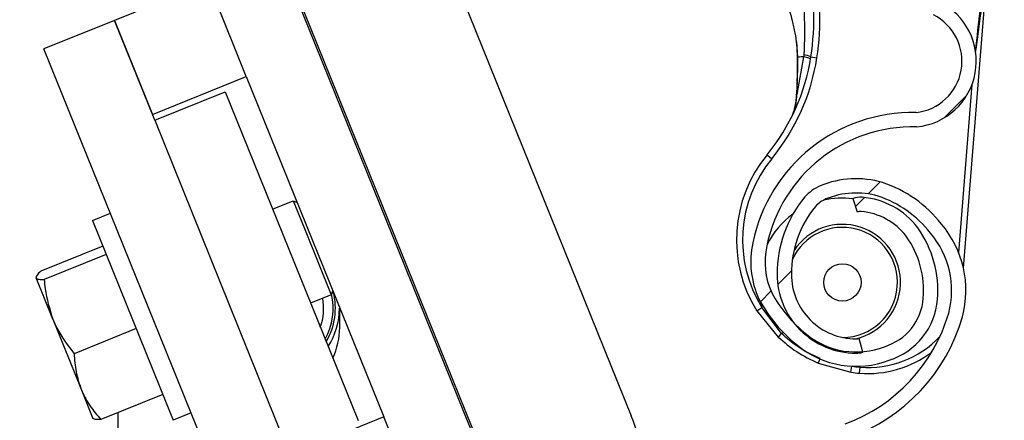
# Model space of a CAD drawing. Header units: inches. Extents: x 170 to 284, y 215 to 248.
# Tile 661 of 1056: x 210.6882 to 210.8546, y 244.0481 to 244.1158. Entities that reach past the tile are written whole.
import ezdxf

# ---------------------------------------------------------------- set-up
doc = ezdxf.new("R2010")
doc.units = ezdxf.units.IN
doc.header["$LTSCALE"] = 0.25
doc.header["$MEASUREMENT"] = 0
doc.layers.add('LH FRONT OF HOOD', color=7, linetype='Continuous')
pattern_1 = [(45, (200.7563139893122, 238.187647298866), (-0.03026527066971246, 0.03026527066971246), [])]

msp = doc.modelspace()

# ---------------------------------------------------------------- hatches: boundary and pattern name
at = {"layer": 'LH FRONT OF HOOD'}
h = msp.add_hatch(dxfattribs=at)
h.set_pattern_fill('ANSI31', color=256, scale=0.34241245, angle=2.8e-322, style=0)
h.set_pattern_definition([(45, (200.7896657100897, 238.187647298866), (-0.03026527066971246, 0.03026527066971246), [])])
edge = h.paths.add_edge_path(flags=0)
edge.add_arc((211.0763061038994, 244.0798696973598), 0.021400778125, 89.9999999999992, 390.52248781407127, ccw=False)
edge.add_line((211.0763061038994, 244.1012704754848), (211.1490687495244, 244.1012704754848))
edge.add_arc((211.1490687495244, 244.5121654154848), 0.4108949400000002, 270, 450.0000000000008)
edge.add_line((211.1490687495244, 244.9230603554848), (210.6654111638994, 244.9230603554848))
edge.add_arc((210.6654111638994, 244.9273405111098), 0.004280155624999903, 180.0000000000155, 269.9999999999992, ccw=False)
edge.add_line((210.6611310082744, 244.9273405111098), (210.6611310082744, 244.9701420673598))
edge.add_arc((210.6654111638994, 244.9701420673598), 0.004280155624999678, 360, 540, ccw=False)
edge.add_line((210.6696913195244, 244.9701420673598), (210.6696913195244, 244.9273405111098))
edge.add_line((210.6696913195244, 244.9273405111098), (210.6664589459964, 244.9273405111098))
edge.add_line((210.6664589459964, 244.9273405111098), (210.6664589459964, 244.9701420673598))
edge.add_arc((210.6654111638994, 244.9701420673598), 0.001047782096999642, 360, 540.0000000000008)
edge.add_line((210.6643633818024, 244.9701420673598), (210.6643633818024, 244.9273405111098))
edge.add_arc((210.6654111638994, 244.9273405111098), 0.001047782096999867, 180, 270)
edge.add_line((210.6654111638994, 244.9262927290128), (211.1490687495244, 244.9262927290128))
edge.add_arc((211.1490687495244, 244.5121654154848), 0.4141273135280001, 269.9999999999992, 450, ccw=False)
edge.add_line((211.1490687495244, 244.0980381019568), (211.0763061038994, 244.0980381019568))
edge.add_arc((211.0763061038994, 244.0798696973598), 0.018168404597, 450.0000000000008, 750.5224878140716)
edge.add_arc((211.0910543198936, 244.0885648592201), 0.001047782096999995, 390.5224878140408, 495.0000000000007)
edge.add_line((211.0903134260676, 244.0893057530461), (211.0816182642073, 244.0806105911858))
edge.add_line((211.0816182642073, 244.0806105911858), (211.0793326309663, 244.0828962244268))
edge.add_line((211.0793326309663, 244.0828962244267), (211.0880277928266, 244.091591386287))
edge.add_arc((211.0910543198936, 244.0885648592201), 0.004280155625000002, 390.522487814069, 495.0000000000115, ccw=False)
h = msp.add_hatch(dxfattribs=at)
h.set_pattern_fill('ANSI31', color=256, scale=0.34241245, style=0)
h.set_pattern_definition(pattern_1)
edge = h.paths.add_edge_path(flags=0)
edge.add_line((211.1157170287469, 244.9187801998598), (210.7733045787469, 244.9187801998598))
edge.add_line((210.7733045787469, 244.9187801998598), (210.7733045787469, 244.9230603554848))
edge.add_line((210.7733045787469, 244.9230603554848), (211.1157170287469, 244.9230603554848))
edge.add_arc((211.1157170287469, 244.5121654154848), 0.4108949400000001, 269.9999999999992, 450, ccw=False)
edge.add_line((211.1157170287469, 244.1012704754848), (211.0429543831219, 244.1012704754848))
edge.add_line((211.0429543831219, 244.1012704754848), (211.0429543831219, 244.1055506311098))
edge.add_line((211.0429543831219, 244.1055506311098), (211.1157170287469, 244.1055506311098))
edge.add_arc((211.1157170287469, 244.5121654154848), 0.406614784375, 270, 450.0000000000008)
h = msp.add_hatch(dxfattribs=at)
h.set_pattern_fill('ANSI31', color=256, scale=0.34241245, angle=2.8e-322, style=0)
h.set_pattern_definition(pattern_1)
edge = h.paths.add_edge_path(flags=0)
edge.add_arc((210.8302866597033, 244.0816600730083), 0.001712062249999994, 445.455402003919, 467.6658223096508)
edge.add_line((210.8297671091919, 244.0832913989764), (210.8290345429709, 244.0855915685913))
edge.add_arc((210.8302866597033, 244.0816600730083), 0.004126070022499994, 445.4554020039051, 467.6658223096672, ccw=False)
edge.add_arc((210.8295812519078, 244.0727853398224), 0.01302879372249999, 396.9315693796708, 445.45540200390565, ccw=False)
edge.add_arc((210.8250990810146, 244.0699814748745), 0.01830194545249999, 355.45540200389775, 395.516775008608, ccw=False)
edge.add_arc((210.8316185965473, 244.0694632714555), 0.01176186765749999, 287.5962596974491, 355.45540200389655, ccw=False)
edge.add_arc((210.8295893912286, 244.07288774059), 0.01566536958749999, 230.7124700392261, 290.88620181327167, ccw=False)
edge.add_arc((210.8354548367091, 244.0805622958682), 0.02532140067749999, 208.3096502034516, 231.4363353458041, ccw=False)
edge.add_arc((210.8268264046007, 244.0748591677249), 0.01504902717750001, 167.6111203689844, 204.77005164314, ccw=False)
edge.add_arc((210.8391110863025, 244.0725430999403), 0.02754708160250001, 448.763905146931, 528.3879757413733, ccw=False)
edge.add_arc((210.8387280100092, 244.1087776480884), 0.008748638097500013, 276.4140209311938, 423.3968342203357)
edge.add_arc((210.8634658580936, 244.1693613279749), 0.05672062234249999, 175.0260377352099, 248.465301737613, ccw=False)
edge.add_arc((211.0213947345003, 244.1580105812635), 0.2150521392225, 518.8814295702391, 535.6614556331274, ccw=False)
edge.add_arc((210.847315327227, 244.2241611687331), 0.02884824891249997, 460.61424547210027, 516.869158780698, ccw=False)
edge.add_arc((210.8343657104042, 244.2799088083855), 0.0284373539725, 285.5759958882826, 339.1744695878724)
edge.add_arc((210.8468348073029, 244.2747270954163), 0.01494630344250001, 340.7468428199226, 396.0025941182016)
edge.add_arc((210.8432776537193, 244.2731893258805), 0.0187470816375, 393.4132765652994, 426.8950179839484)
edge.add_arc((210.8458788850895, 244.2778258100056), 0.0134739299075, 429.3329594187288, 467.7290477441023)
edge.add_arc((210.8438750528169, 244.2850266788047), 0.006011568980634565, 470.4379345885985, 491.1729756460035)
edge.add_arc((210.8530620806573, 244.2770144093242), 0.01816498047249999, 496.3546620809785, 535.455402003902)
edge.add_arc((210.8458598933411, 244.2775868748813), 0.01094007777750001, 535.4554020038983, 625.4554020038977)
edge.add_arc((210.8451409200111, 244.2685414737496), 0.001866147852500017, 265.4554020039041, 281.0976484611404)
edge.add_line((210.8455001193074, 244.2667102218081), (210.8459647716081, 244.2643413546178))
edge.add_arc((210.8451409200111, 244.2685414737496), 0.004280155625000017, 265.4554020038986, 281.09764846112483, ccw=False)
edge.add_arc((210.8458598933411, 244.2775868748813), 0.01335408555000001, 175.4554020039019, 265.4554020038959, ccw=False)
edge.add_arc((210.8530620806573, 244.2770144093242), 0.020578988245, 496.06676031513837, 535.4554020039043, ccw=False)
edge.add_arc((210.8438750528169, 244.2850266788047), 0.008425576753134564, 470.0330691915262, 491.9551129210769, ccw=False)
edge.add_arc((210.8458788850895, 244.2778258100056), 0.01588793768, 429.1457042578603, 467.92598269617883, ccw=False)
edge.add_arc((210.8432776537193, 244.2731893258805), 0.02116108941, 393.5599327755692, 427.0325737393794, ccw=False)
edge.add_arc((210.8468348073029, 244.2747270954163), 0.01736031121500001, 340.63565013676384, 395.8212553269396, ccw=False)
edge.add_arc((210.8343657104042, 244.2799088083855), 0.030851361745, 285.3735592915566, 339.23493959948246, ccw=False)
edge.add_arc((210.847315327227, 244.2241611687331), 0.02643424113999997, 460.3971115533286, 516.7790151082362)
edge.add_arc((211.0213947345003, 244.1580105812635), 0.21263813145, 518.8930704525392, 535.6650915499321)
edge.add_arc((210.8634658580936, 244.1693613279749), 0.05430661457, 535.0120286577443, 608.5699368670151)
edge.add_arc((210.8387280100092, 244.1087776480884), 0.01116264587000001, 275.516440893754, 423.9844891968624, ccw=False)
edge.add_arc((210.8391110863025, 244.0725430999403), 0.02513307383, 448.4268021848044, 528.4260597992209)
edge.add_arc((210.8268264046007, 244.0748591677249), 0.01263501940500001, 527.5384492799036, 564.4380987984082)
edge.add_arc((210.8354548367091, 244.0805622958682), 0.022907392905, 208.499708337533, 231.4751172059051)
edge.add_arc((210.8295893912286, 244.07288774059), 0.01325136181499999, 230.6476424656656, 291.190651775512)
edge.add_arc((210.8316185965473, 244.0694632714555), 0.009347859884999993, 287.1779261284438, 355.4554020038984)
edge.add_arc((210.8250990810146, 244.0699814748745), 0.01588793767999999, 355.4554020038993, 395.4075808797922)
edge.add_arc((210.8295812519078, 244.0727853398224), 0.01061478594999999, 397.0899033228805, 445.4554020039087)
h = msp.add_hatch(dxfattribs=at)
h.set_pattern_fill('ANSI31', color=256, scale=0.34241245, angle=2.8e-322, style=0)
h.set_pattern_definition(pattern_1)
edge = h.paths.add_edge_path(flags=0)
edge.add_arc((210.829581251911, 243.8762405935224), 0.001712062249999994, 450.0000000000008, 472.2104203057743)
edge.add_line((210.8289340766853, 243.8778256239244), (210.8280215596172, 243.8800605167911))
edge.add_arc((210.829581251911, 243.8762405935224), 0.004126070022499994, 449.9999999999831, 472.2104203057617, ccw=False)
edge.add_arc((210.829581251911, 243.8673378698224), 0.01302879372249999, 401.4761673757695, 449.99999999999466, ccw=False)
edge.add_arc((210.825335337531, 243.8641876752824), 0.01830194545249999, 360, 400.06137300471, ccw=False)
edge.add_arc((210.831875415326, 243.8641876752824), 0.01176186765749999, 292.1408576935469, 360, ccw=False)
edge.add_arc((210.829581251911, 243.8674405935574), 0.01566536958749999, 235.2570680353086, 295.4307998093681, ccw=False)
edge.add_arc((210.834820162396, 243.8755557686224), 0.02532140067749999, 212.8542481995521, 235.9809333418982, ccw=False)
edge.add_arc((210.826670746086, 243.8691868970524), 0.01504902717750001, 172.1557183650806, 209.3146496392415, ccw=False)
edge.add_arc((210.839100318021, 243.8678514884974), 0.02754708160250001, 453.308503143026, 532.9325737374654, ccw=False)
edge.add_arc((210.835847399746, 243.9039417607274), 0.008748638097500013, 280.9586189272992, 427.9414322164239)
edge.add_arc((210.8557071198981, 243.9662950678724), 0.05672062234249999, 179.5706357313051, 253.00989973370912, ccw=False)
edge.add_arc((211.014038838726, 243.9674935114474), 0.2150521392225, 163.4260275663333, 180.2060536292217, ccw=False)
edge.add_arc((210.835265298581, 244.0196429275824), 0.02884824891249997, 465.15884346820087, 521.4137567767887, ccw=False)
edge.add_arc((210.817939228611, 244.0741892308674), 0.0284373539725, 290.1205938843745, 343.7190675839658)
edge.add_arc((210.830779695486, 244.0700117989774), 0.01494630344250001, 345.2914408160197, 400.5471921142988)
edge.add_arc((210.827355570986, 244.0681970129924), 0.0187470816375, 397.9578745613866, 431.4396159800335)
edge.add_arc((210.829581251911, 244.0730250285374), 0.0134739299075, 433.877557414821, 472.2736457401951)
edge.add_arc((210.827013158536, 244.0800444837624), 0.006011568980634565, 474.982532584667, 495.7175736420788)
edge.add_arc((210.836806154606, 244.0727853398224), 0.01816498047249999, 500.8992600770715, 540.0000000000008)
edge.add_arc((210.829581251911, 244.0727853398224), 0.01094007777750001, 180, 270)
edge.add_arc((210.829581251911, 244.0637114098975), 0.001866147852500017, 270, 285.642246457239)
edge.add_line((210.8300844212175, 244.06191437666), (210.8307353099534, 244.0595897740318))
edge.add_arc((210.829581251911, 244.0637114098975), 0.004280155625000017, 270.00000000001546, 285.6422464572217, ccw=False)
edge.add_arc((210.829581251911, 244.0727853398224), 0.01335408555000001, 179.9999999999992, 270.00000000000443, ccw=False)
edge.add_arc((210.836806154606, 244.0727853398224), 0.020578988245, 500.61135831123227, 540, ccw=False)
edge.add_arc((210.827013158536, 244.0800444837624), 0.008425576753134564, 474.57766718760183, 496.4997109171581, ccw=False)
edge.add_arc((210.829581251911, 244.0730250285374), 0.01588793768, 433.6903022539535, 472.4705806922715, ccw=False)
edge.add_arc((210.827355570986, 244.0681970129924), 0.02116108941, 398.1045307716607, 431.57717173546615, ccw=False)
edge.add_arc((210.830779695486, 244.0700117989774), 0.01736031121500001, 345.180248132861, 400.3658533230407, ccw=False)
edge.add_arc((210.817939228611, 244.0741892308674), 0.030851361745, 289.9181572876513, 343.77953759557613, ccw=False)
edge.add_arc((210.835265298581, 244.0196429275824), 0.02643424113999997, 464.9417095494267, 521.3236131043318)
edge.add_arc((211.014038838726, 243.9674935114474), 0.21263813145, 523.4376684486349, 540.2096895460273)
edge.add_arc((210.8557071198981, 243.9662950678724), 0.05430661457, 539.5566266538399, 613.1145348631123)
edge.add_arc((210.835847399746, 243.9039417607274), 0.01116264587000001, 280.0610388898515, 428.5290871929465, ccw=False)
edge.add_arc((210.839100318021, 243.8678514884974), 0.02513307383, 452.9714001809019, 532.9706577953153)
edge.add_arc((210.826670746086, 243.8691868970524), 0.01263501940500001, 532.0830472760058, 568.9826967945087)
edge.add_arc((210.834820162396, 243.8755557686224), 0.022907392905, 213.0443063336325, 236.0197152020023)
edge.add_arc((210.829581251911, 243.8674405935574), 0.01325136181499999, 235.1922404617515, 295.7352497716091)
edge.add_arc((210.831875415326, 243.8641876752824), 0.009347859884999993, 291.7225241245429, 360)
edge.add_arc((210.825335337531, 243.8641876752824), 0.01588793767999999, 360, 399.952178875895)
edge.add_arc((210.829581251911, 243.8673378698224), 0.01061478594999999, 401.6345013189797, 450.0000000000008)

# ---------------------------------------------------------------- linework, layer by layer
for p, q in [((210.7274537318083, 244.2075613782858), (210.7915887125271, 244.0488217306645)), ((210.7036427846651, 244.197941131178), (210.7677777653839, 244.0392014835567)), ((210.7039544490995, 244.1963377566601), (210.7680894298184, 244.0375981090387)), ((210.8477268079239, 244.0737768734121), (210.8518116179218, 244.1251678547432)), ((210.7201080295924, 244.1220790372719), (210.7042340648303, 244.1156655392)), ((210.7265215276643, 244.1062050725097), (210.7201080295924, 244.1220790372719)), ((210.7042340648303, 244.1156655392), (210.6923285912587, 244.1108554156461)), ((210.7042340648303, 244.1156655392), (210.7106475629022, 244.0997915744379)), ((210.7110484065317, 244.0987994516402), (210.7042340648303, 244.1156655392)), ((210.8195022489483, 244.1120373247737), (210.8196615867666, 244.1094374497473)), ((210.728404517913, 244.0215643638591), (210.6923285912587, 244.1108554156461)), ((210.8207128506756, 244.109498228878), (210.8195550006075, 244.1031359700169)), ((210.8196913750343, 244.1092822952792), (210.8196907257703, 244.1094501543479)), ((210.8219385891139, 244.1095002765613), (210.8229538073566, 244.1093435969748)), ((210.7106475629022, 244.0997915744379), (210.7265215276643, 244.1062050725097)), ((210.7265215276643, 244.1062050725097), (210.7497704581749, 244.048661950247)), ((210.8491633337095, 244.1048142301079), (210.8469076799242, 244.076435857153)), ((210.7110484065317, 244.0987994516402), (210.7229538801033, 244.1036095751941)), ((210.7229538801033, 244.1036095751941), (210.7454011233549, 244.0480506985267)), ((210.7110484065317, 244.0987994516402), (210.7334956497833, 244.0432405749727)), ((210.8145233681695, 244.0929476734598), (210.8153161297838, 244.0922944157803)), ((210.7309707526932, 244.0837671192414), (210.7344376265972, 244.0851678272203)), ((210.7344376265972, 244.0851678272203), (210.7351419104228, 244.0848688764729)), ((210.7344376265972, 244.0851678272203), (210.7363329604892, 244.0804767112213)), ((210.8290345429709, 244.0855915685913), (210.8297671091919, 244.0832913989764)), ((210.7005393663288, 244.0818494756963), (210.7035554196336, 244.0830680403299)), ((210.7005393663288, 244.0818494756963), (210.7141616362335, 244.0481331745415)), ((210.7363329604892, 244.0804767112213), (210.7408511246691, 244.0692938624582)), ((210.7022819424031, 244.0775364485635), (210.691789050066, 244.0732970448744)), ((210.7028490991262, 244.0761326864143), (210.6923562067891, 244.0718932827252)), ((210.6938271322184, 244.0651910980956), (210.6910092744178, 244.0721655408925)), ((210.7411500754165, 244.0699981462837), (210.7408511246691, 244.0692938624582)), ((210.7408511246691, 244.0692938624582), (210.737384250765, 244.0678931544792)), ((210.8134010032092, 244.0681203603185), (210.8136660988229, 244.0671509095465)), ((210.7423162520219, 244.0637763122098), (210.7423162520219, 244.0671117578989)), ((210.8127947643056, 244.0666068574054), (210.8136660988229, 244.0671509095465)), ((210.8127947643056, 244.0666068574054), (210.8164322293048, 244.0621600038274)), ((210.8169896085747, 244.0627817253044), (210.8136660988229, 244.0671509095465)), ((210.6938271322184, 244.0651910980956), (210.6986121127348, 244.0533478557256)), ((210.7079176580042, 244.0635875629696), (210.697424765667, 244.0593481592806)), ((210.8169896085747, 244.0627817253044), (210.8172300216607, 244.0629830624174)), ((210.8307353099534, 244.0595897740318), (210.8300844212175, 244.06191437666)), ((210.8231719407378, 244.057757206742), (210.8287055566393, 244.0562129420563)), ((210.8287055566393, 244.0562129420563), (210.8288536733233, 244.057229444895)), ((210.8301734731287, 244.0560478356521), (210.8302548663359, 244.0570718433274)), ((210.6986121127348, 244.0533478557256), (210.7006024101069, 244.0484216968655)), ((210.7124190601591, 244.0524462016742), (210.7019261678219, 244.0482067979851)), ((210.7048220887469, 244.0493768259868), (210.7048220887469, 244.0327879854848)), ((210.7171776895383, 244.0493517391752), (210.7141616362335, 244.0481331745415)), ((210.7497704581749, 244.048661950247), (210.7338964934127, 244.0422484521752)), ((210.7561839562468, 244.0327879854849), (210.7497704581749, 244.048661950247))]:
    msp.add_line(p, q, dxfattribs=at)
at = {"layer": 'LH FRONT OF HOOD', "flags": 128}
msp.add_lwpolyline([(210.819516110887, 244.1030701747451), (210.8194890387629, 244.1030799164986), (210.8194707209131, 244.103089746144), (210.8194616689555, 244.1030993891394), (210.8194621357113, 244.1031085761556), (210.8194721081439, 244.1031170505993), (210.8194913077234, 244.1031245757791), (210.8195191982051, 244.1031309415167), (210.8195550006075, 244.1031359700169)], dxfattribs=at)
at = {"layer": 'LH FRONT OF HOOD'}
msp.add_circle((210.827271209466, 244.0713921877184), 0.003155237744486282, dxfattribs=at)
for centre, radius, start, end in [((210.7792994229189, 244.1160808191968), 0.04314396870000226, 351.2267056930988, 12.40386948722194), ((210.7792994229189, 244.1160808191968), 0.04417120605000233, 351.2267056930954, 12.40386948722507), ((210.8387280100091, 244.1087776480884), 0.01116264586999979, 275.5164408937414, 63.98448919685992), ((210.8387280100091, 244.1087776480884), 0.008748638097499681, 276.4140209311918, 63.39683422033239), ((210.7880979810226, 244.1147229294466), 0.03424124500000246, 320.5105257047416, 351.2267056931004), ((210.7880979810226, 244.1147229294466), 0.03526848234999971, 320.5105257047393, 351.2267056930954), ((210.8204055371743, 244.1063529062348), 0.003500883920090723, 64.02975982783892, 84.49802003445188), ((210.8196869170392, 244.1091043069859), 0.00017804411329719, 88.5652375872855, 105.5261658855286), ((210.8196559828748, 244.1093045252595), 3.319259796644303e-05, 239.7443339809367, 277.7428100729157), ((210.8391110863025, 244.0725430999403), 0.02754708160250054, 88.76390514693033, 168.3879757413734), ((210.8391110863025, 244.0725430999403), 0.02513307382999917, 88.42680218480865, 168.4260597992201), ((210.8319641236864, 244.0785760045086), 0.02259922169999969, 140.5105257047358, 211.9802236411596), ((210.8319641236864, 244.0785760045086), 0.02157198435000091, 140.5105257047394, 211.9802236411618), ((210.827013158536, 244.0800444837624), 0.008425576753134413, 114.5776671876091, 136.4997109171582), ((210.829581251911, 244.0730250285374), 0.01588793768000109, 73.690302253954, 112.4705806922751), ((210.827355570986, 244.0681970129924), 0.02116108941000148, 38.10453077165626, 71.57717173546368), ((210.829581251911, 244.0730250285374), 0.01347392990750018, 73.8775574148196, 112.2736457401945), ((210.836806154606, 244.0727853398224), 0.02057898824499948, 140.6113583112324, 179.9999999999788), ((210.827013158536, 244.0800444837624), 0.006011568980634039, 114.9825325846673, 135.7175736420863), ((210.827271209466, 244.0713921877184), 0.01425087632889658, 82.81429854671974, 103.0736281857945), ((210.8302866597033, 244.0816600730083), 0.004126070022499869, 85.45540200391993, 107.6658223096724), ((210.8295812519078, 244.0727853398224), 0.01302879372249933, 36.93156937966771, 85.45540200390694), ((210.827355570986, 244.0681970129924), 0.01874708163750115, 37.957874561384, 71.43961598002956), ((210.827271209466, 244.0713921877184), 0.01425087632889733, 125.9851620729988, 153.4081518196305), ((210.836806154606, 244.0727853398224), 0.01816498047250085, 140.8992600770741, 179.9999999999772), ((210.8302866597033, 244.0816600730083), 0.001712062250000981, 85.45540200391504, 107.6658223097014), ((210.8295812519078, 244.0727853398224), 0.01061478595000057, 37.08990332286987, 85.45540200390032), ((210.827271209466, 244.0713921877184), 0.009810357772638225, 283.3108550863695, 146.4767981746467), ((210.830779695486, 244.0700117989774), 0.01736031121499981, 345.180248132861, 40.36585332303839), ((210.827271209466, 244.0713921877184), 0.009303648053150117, 355.4554020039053, 155.416175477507), ((210.8250990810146, 244.0699814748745), 0.01830194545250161, 355.4554020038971, 35.51677500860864), ((210.830779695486, 244.0700117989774), 0.01494630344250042, 345.2914408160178, 40.54719211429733), ((210.8268264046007, 244.0748591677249), 0.01504902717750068, 167.6111203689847, 204.7700516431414), ((210.8250990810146, 244.0699814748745), 0.01588793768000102, 355.4554020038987, 35.40758087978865), ((210.8268264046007, 244.0748591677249), 0.01263501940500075, 167.5384492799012, 204.438098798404), ((210.829581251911, 244.0727853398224), 0.01335408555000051, 179.9999999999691, 270.0000000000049), ((210.829581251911, 244.0727853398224), 0.01094007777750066, 179.9999999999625, 270), ((210.7305030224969, 244.0670292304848), 0.01070038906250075, 330.7923795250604, 13.14714000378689), ((210.7305030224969, 244.0670292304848), 0.01107704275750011, 329.2430343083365, 14.56662655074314), ((210.8354548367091, 244.0805622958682), 0.02290739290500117, 208.4997083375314, 231.4751172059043), ((210.827271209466, 244.0713921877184), 0.009303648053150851, 270.0966355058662, 355.4554020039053), ((210.7305030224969, 244.0670292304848), 0.009094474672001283, 339.4873686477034, 10.73398509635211), ((210.8354548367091, 244.0805622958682), 0.02532140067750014, 208.3096502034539, 231.4363353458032), ((210.8316185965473, 244.0694632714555), 0.009347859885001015, 287.1779261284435, 355.4554020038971), ((210.8316185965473, 244.0694632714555), 0.01176186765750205, 287.5962596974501, 355.4554020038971), ((210.7305030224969, 244.0670292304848), 0.0117704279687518, 326.7185446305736, 0), ((210.817939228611, 244.0741892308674), 0.02843735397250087, 290.1205938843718, 343.7190675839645), ((210.817939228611, 244.0741892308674), 0.03085136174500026, 289.91815728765, 343.7795375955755), ((210.7305030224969, 244.0637763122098), 0.01181322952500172, 334.1160595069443, 0), ((210.8231976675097, 244.0566554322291), 0.008721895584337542, 135.3798148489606, 140.867122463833), ((210.8295893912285, 244.07288774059), 0.01325136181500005, 230.6476424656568, 291.1906517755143), ((210.829581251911, 244.0637114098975), 0.001866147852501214, 270, 285.6422464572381), ((210.8315842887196, 244.0737973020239), 0.01677821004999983, 265.455402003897, 316.4337725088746), ((210.8295893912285, 244.07288774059), 0.01566536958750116, 230.7124700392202, 290.8862018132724), ((210.829581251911, 244.0637114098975), 0.004280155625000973, 270.0000000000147, 285.6422464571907), ((210.8315842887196, 244.0737973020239), 0.0178054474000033, 265.4554020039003, 307.2618169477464), ((210.8158517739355, 244.0615225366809), 0.008231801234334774, 332.7797244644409, 338.1421977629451), ((210.8319641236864, 244.0785760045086), 0.02259922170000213, 261.7096610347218, 265.4554020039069), ((210.8319641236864, 244.0785760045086), 0.02157198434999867, 261.7096610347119, 265.4554020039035), ((210.7519038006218, 244.0327879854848), 0.04280155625, 0, 21.99999999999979)]:
    msp.add_arc(centre, radius, start, end, dxfattribs=at)
for points, knots in [([(210.8497798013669, 244.110261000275), (210.8501030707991, 244.1126039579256), (210.8505912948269, 244.1161424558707), (210.8511693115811, 244.1203271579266), (210.8514773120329, 244.1225198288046), (210.8516397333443, 244.1237111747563), (210.8517186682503, 244.1243646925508), (210.8517603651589, 244.1247255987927), (210.8517828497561, 244.1249249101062), (210.8517952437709, 244.1250353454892), (210.8518026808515, 244.1251011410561), (210.8518070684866, 244.1251393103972), (210.8518098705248, 244.1251626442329), (210.8518112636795, 244.1251735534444), (210.8518120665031, 244.1251787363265), (210.8518123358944, 244.1251792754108), (210.8518122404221, 244.125176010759), (210.8518118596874, 244.1251710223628), (210.8518116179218, 244.1251678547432)], [0, 0, 0, 0, 0.4681368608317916, 0.7070129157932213, 0.8371325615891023, 0.9079072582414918, 0.9470740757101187, 0.968789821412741, 0.9808770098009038, 0.9876679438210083, 0.9915546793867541, 0.994770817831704, 0.9959953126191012, 0.9972287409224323, 0.997848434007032, 0.9984730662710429, 0.9990304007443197, 1, 1, 1, 1]), ([(210.8197296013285, 244.1235289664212), (210.8197296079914, 244.1235289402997), (210.8198717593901, 244.1229716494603), (210.8203720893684, 244.1207662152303), (210.8209988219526, 244.1161943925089), (210.8208358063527, 244.1121720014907), (210.8207412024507, 244.1098376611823)], [0, 0, 0, 0, 5.869764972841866e-06, 0.1252288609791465, 0.4923383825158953, 1, 1, 1, 1]), ([(210.8196907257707, 244.1094501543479), (210.8196647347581, 244.1101489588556), (210.8196133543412, 244.1115303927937), (210.8193009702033, 244.1135937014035), (210.8187961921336, 244.1158845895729), (210.817993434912, 244.1185604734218), (210.8172771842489, 244.1204589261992), (210.816887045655, 244.1214930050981)], [0, 0, 0, 0, 0.1627420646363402, 0.3217171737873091, 0.4905672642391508, 0.7225142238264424, 1, 1, 1, 1]), ([(210.8508802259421, 244.1203203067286), (210.850767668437, 244.1194519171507), (210.8503418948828, 244.1161670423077), (210.8499805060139, 244.1128743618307), (210.8497146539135, 244.1104521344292)], [0, 0, 0, 0, 0.26436001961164, 1, 1, 1, 1]), ([(210.8196615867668, 244.1094374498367), (210.819653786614, 244.1094384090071), (210.8196379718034, 244.1094403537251), (210.8196373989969, 244.1094436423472), (210.8196532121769, 244.1094469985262), (210.819678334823, 244.1094491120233), (210.81969072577, 244.1094501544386)], [0, 0, 0, 0, 0.2466091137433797, 0.5000000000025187, 0.7533908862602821, 1, 1, 1, 1]), ([(210.8207128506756, 244.109498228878), (210.8206580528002, 244.1094963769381), (210.8204047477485, 244.1094878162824), (210.820037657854, 244.1094721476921), (210.8197954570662, 244.109456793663), (210.8196907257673, 244.1094501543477)], [0, 0, 0, 0, 0.1354579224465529, 0.6261588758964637, 1, 1, 1, 1]), ([(210.8207412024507, 244.1098376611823), (210.8207319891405, 244.1097245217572), (210.8207227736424, 244.1096113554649), (210.8207128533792, 244.1094982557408), (210.820712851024, 244.1094982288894)], [0, 0, 0, 0, 0.9997625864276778, 1, 1, 1, 1]), ([(210.8196604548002, 244.1092716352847), (210.819662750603, 244.1085480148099), (210.8196693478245, 244.1064686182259), (210.8195765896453, 244.1044114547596), (210.819516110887, 244.1030701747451)], [0, 0, 0, 0, 0.3479954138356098, 1, 1, 1, 1]), ([(210.8195550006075, 244.1031359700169), (210.8196072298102, 244.1044659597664), (210.8196872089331, 244.1065025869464), (210.8196903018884, 244.1085662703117), (210.8196913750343, 244.1092822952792)], [0, 0, 0, 0, 0.6530354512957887, 1, 1, 1, 1]), ([(210.8187646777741, 244.0994908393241), (210.818854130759, 244.0997120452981), (210.819183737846, 244.1005271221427), (210.8194216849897, 244.1018498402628), (210.8195268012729, 244.1028639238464), (210.8195550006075, 244.1031359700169)], [0, 0, 0, 0, 0.2141804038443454, 0.7891897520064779, 0.9999999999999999, 0.9999999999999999, 0.9999999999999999, 0.9999999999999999]), ([(210.819516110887, 244.1030701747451), (210.8194991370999, 244.1027896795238), (210.8194468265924, 244.1019252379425), (210.819262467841, 244.1011238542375), (210.8191379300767, 244.1005825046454)], [0, 0, 0, 0, 0.3244814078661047, 1, 1, 1, 1]), ([(210.691789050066, 244.0732970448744), (210.6915378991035, 244.0730629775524), (210.6910309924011, 244.0725905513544), (210.691016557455, 244.0723080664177), (210.6910092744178, 244.0721655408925)], [0, 0, 0, 0, 0.4954579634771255, 1, 1, 1, 1]), ([(210.6910092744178, 244.0721655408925), (210.6910172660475, 244.0721494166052), (210.6910777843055, 244.0720273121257), (210.6914060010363, 244.0718835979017), (210.6920375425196, 244.0718900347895), (210.6923562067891, 244.0718932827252)], [0, 0, 0, 0, 0.07009191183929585, 0.530785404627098, 0.9999999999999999, 0.9999999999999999, 0.9999999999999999, 0.9999999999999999]), ([(210.6923562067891, 244.0718932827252), (210.6924020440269, 244.0713666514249), (210.6926018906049, 244.069070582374), (210.6932938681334, 244.0668795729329), (210.6938271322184, 244.0651910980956)], [0, 0, 0, 0, 0.2293621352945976, 1, 1, 1, 1]), ([(210.6938271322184, 244.0651910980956), (210.6940516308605, 244.0646736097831), (210.6949630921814, 244.0625726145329), (210.6963667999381, 244.0607339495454), (210.697424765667, 244.0593481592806)], [0, 0, 0, 0, 0.2463062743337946, 1, 1, 1, 1]), ([(210.8235173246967, 244.0585174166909), (210.8225407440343, 244.0589595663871), (210.8205592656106, 244.0598566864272), (210.8184309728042, 244.0614146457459), (210.8173109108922, 244.0624769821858), (210.8169896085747, 244.0627817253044)], [0, 0, 0, 0, 0.4093476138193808, 0.8305647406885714, 1, 1, 1, 1]), ([(210.8164322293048, 244.0621600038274), (210.8174392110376, 244.0612887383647), (210.8194866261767, 244.0595172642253), (210.821930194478, 244.0583502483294), (210.8231719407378, 244.057757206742)], [0, 0, 0, 0, 0.4918307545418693, 1, 1, 1, 1]), ([(210.697424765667, 244.0593481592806), (210.6974930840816, 244.0583233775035), (210.6976309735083, 244.0562550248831), (210.6982830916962, 244.0543227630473), (210.6986121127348, 244.0533478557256)], [0, 0, 0, 0, 0.4954579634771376, 1, 1, 1, 1]), ([(210.6986121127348, 244.0533478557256), (210.698666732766, 244.0532163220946), (210.6990803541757, 244.0522202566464), (210.7000743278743, 244.0504287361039), (210.7013051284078, 244.0489519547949), (210.7019261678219, 244.0482067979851)], [0, 0, 0, 0, 0.07009191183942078, 0.5307854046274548, 1, 1, 1, 1]), ([(210.7019261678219, 244.0482067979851), (210.7015829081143, 244.0482007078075), (210.7008900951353, 244.0481884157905), (210.7006834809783, 244.0483815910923), (210.7005792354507, 244.0484790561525)], [0, 0, 0, 0, 0.4954579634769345, 1, 1, 1, 1])]:
    msp.add_open_spline(points, degree=3, knots=knots, dxfattribs=at)
msp.add_open_spline([(210.821881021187, 244.1091400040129), (210.8218680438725, 244.1091584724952), (210.8218420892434, 244.1091954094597), (210.821599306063, 244.1092813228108), (210.8212303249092, 244.1093830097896), (210.82088534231, 244.1094598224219), (210.8207128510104, 244.109498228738)], degree=3, dxfattribs=at)

doc.saveas('drawing.dxf')
